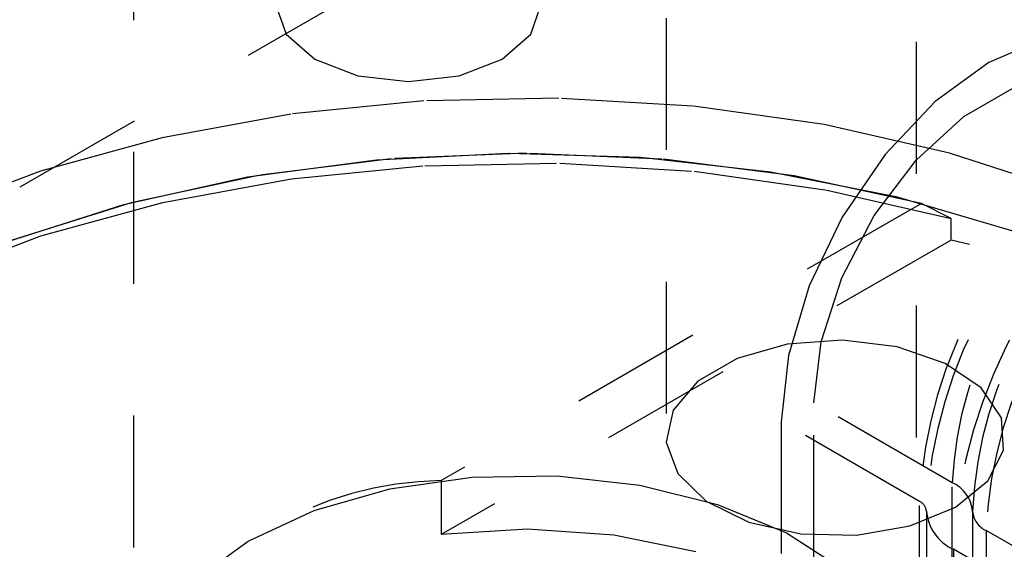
# Model space of a CAD drawing. Header units: inches. Extents: x 1907 to 2452, y -210 to -54.
# Tile 467 of 656: x 2004.302 to 2005.049, y -199.945 to -199.544. Entities that reach past the tile are written whole.
import ezdxf

# ---------------------------------------------------------------- set-up
doc = ezdxf.new("R2010")
doc.units = ezdxf.units.IN
doc.header["$LTSCALE"] = 0.5
doc.header["$MEASUREMENT"] = 0
doc.linetypes.add('HIDDEN', pattern=[0.225, 0.15, -0.075])
doc.layers.add('SID-M-H', color=4, linetype='HIDDEN')

msp = doc.modelspace()

# ---------------------------------------------------------------- linework, layer by layer
at = {"layer": 'SID-M-H'}
for p, q in [((2007.15991, -198.02087), (1994.07844, -205.57264)), ((2004.79214, -199.14243), (2004.79214, -199.86099)), ((2004.38814, -199.24395), (2004.38814, -200.06049)), ((2004.98194, -200.06049), (2004.98194, -199.24395)), ((2004.49615, -199.5326), (2004.5038, -199.5548)), ((2004.6895, -199.5548), (2004.69715, -199.5326)), ((2004.5038, -199.5548), (2004.52559, -199.57362)), ((2004.66772, -199.57362), (2004.6895, -199.5548)), ((2005.07755, -199.55877), (2005.03683, -199.57609)), ((2004.52559, -199.57362), (2004.55819, -199.5862)), ((2004.63511, -199.5862), (2004.66772, -199.57362)), ((2005.03683, -199.57609), (2004.99611, -199.60579)), ((2004.55819, -199.5862), (2004.59665, -199.59062)), ((2004.59665, -199.59062), (2004.63511, -199.5862)), ((2005.01796, -199.61712), (2005.0557, -199.59534)), ((2004.60834, -199.6053), (2004.50747, -199.61534)), ((2004.71065, -199.60328), (2004.60834, -199.6053)), ((2004.81247, -199.60933), (2004.71065, -199.60328)), ((2004.91193, -199.62332), (2004.81247, -199.60933)), ((2004.99611, -199.60579), (2004.95816, -199.64584)), ((2004.50747, -199.61534), (2004.4099, -199.63322)), ((2005.00715, -199.645), (2004.91193, -199.62332)), ((2004.98175, -199.6503), (2005.01796, -199.61712)), ((2004.4099, -199.63322), (2004.31746, -199.6586)), ((2004.57241, -199.64996), (2004.67248, -199.64491)), ((2004.68616, -199.64505), (2004.58348, -199.6492)), ((2004.67248, -199.64491), (2004.77279, -199.64795)), ((2004.78881, -199.64939), (2004.68616, -199.64505)), ((2004.95816, -199.64584), (2004.92558, -199.69353)), ((2005.09638, -199.67396), (2005.00715, -199.645)), ((2004.47453, -199.66301), (2004.57241, -199.64996)), ((2004.58348, -199.6492), (2004.48287, -199.66177)), ((2004.60902, -199.65445), (2004.71147, -199.65249)), ((2004.71147, -199.65249), (2004.81342, -199.65861)), ((2004.77279, -199.64795), (2004.87139, -199.65901)), ((2004.88935, -199.66213), (2004.78881, -199.64939)), ((2004.95, -199.69219), (2004.98175, -199.6503)), ((2004.31746, -199.6586), (2004.23186, -199.69101)), ((2004.48287, -199.66177), (2004.3864, -199.68249)), ((2004.508, -199.66446), (2004.60902, -199.65445)), ((2004.81342, -199.65861), (2004.91297, -199.6727)), ((2004.87139, -199.65901), (2004.96637, -199.67789)), ((2004.38076, -199.68379), (2004.47453, -199.66301)), ((2004.41028, -199.68232), (2004.508, -199.66446)), ((2004.98571, -199.68302), (2004.88935, -199.66213)), ((2004.91297, -199.6727), (2005.00826, -199.69449)), ((2004.2929, -199.7119), (2004.38076, -199.68379)), ((2004.3864, -199.68249), (2004.29604, -199.71093)), ((2004.3177, -199.70771), (2004.41028, -199.68232)), ((2004.98571, -199.68302), (2004.62151, -199.89327)), ((2004.96637, -199.67789), (2005.05587, -199.70422)), ((2005.00826, -199.69449), (2004.98571, -199.68302)), ((2004.92558, -199.69353), (2004.90057, -199.74559)), ((2004.92529, -199.73939), (2004.95, -199.69219)), ((2005.00826, -199.71083), (2005.00826, -199.69449)), ((2004.23197, -199.74015), (2004.3177, -199.70771)), ((2005.00826, -199.71083), (2004.62151, -199.93409)), ((2004.90961, -199.78808), (2004.92529, -199.73939)), ((2004.90057, -199.74559), (2004.88486, -199.79848)), ((2004.92595, -199.78687), (2004.88397, -199.78989)), ((2004.90424, -199.83431), (2004.90961, -199.78808)), ((2004.96735, -199.79188), (2004.92595, -199.78687)), ((2004.88397, -199.78989), (2004.84597, -199.80062)), ((2005.00369, -199.80438), (2004.96735, -199.79188)), ((2004.84597, -199.80062), (2004.81606, -199.81788)), ((2004.88486, -199.79848), (2004.8795, -199.8486)), ((2005.03103, -199.82302), (2005.00369, -199.80438)), ((2004.81606, -199.81788), (2004.79748, -199.83982)), ((2005.0464, -199.84577), (2005.03103, -199.82302)), ((2004.79748, -199.83982), (2004.79225, -199.86406)), ((2005.00918, -199.89489), (2004.90424, -199.83431)), ((2004.90424, -199.95883), (2004.90424, -199.83431)), ((2005.04815, -199.87017), (2005.0464, -199.84577)), ((2004.98443, -199.90918), (2004.8795, -199.8486)), ((2004.8795, -199.8486), (2004.8795, -199.97312)), ((2004.79225, -199.86406), (2004.80093, -199.88796)), ((2005.03608, -199.89357), (2005.04815, -199.87017)), ((2004.58266, -199.89961), (2004.64496, -199.89067)), ((2004.62151, -199.89327), (2004.62151, -199.93409)), ((2004.64496, -199.89067), (2004.70914, -199.88966)), ((2004.70914, -199.88966), (2004.77219, -199.89665)), ((2004.80093, -199.88796), (2004.82258, -199.90893)), ((2004.52514, -199.91608), (2004.58266, -199.89961)), ((2004.77219, -199.89665), (2004.83116, -199.91129)), ((2005.00918, -199.99798), (2005.00918, -199.89489)), ((2005.0115, -199.91344), (2005.03608, -199.89357)), ((2004.82258, -199.90893), (2004.85486, -199.92472)), ((2004.83116, -199.91129), (2004.88331, -199.93291)), ((2004.97707, -199.92763), (2005.0115, -199.91344)), ((2004.98443, -200.01227), (2004.98443, -199.90918)), ((2004.4751, -199.9393), (2004.52514, -199.91608)), ((2004.98956, -199.91642), (2004.98956, -200.01951)), ((2005.02456, -199.91662), (2005.02456, -200.01971)), ((2004.68706, -199.93013), (2004.62151, -199.93409)), ((2004.75251, -199.93461), (2004.68706, -199.93013)), ((2004.85486, -199.92472), (2004.89427, -199.93359)), ((2004.93653, -199.9346), (2004.97707, -199.92763)), ((2004.81464, -199.94732), (2004.75251, -199.93461)), ((2004.88331, -199.93291), (2004.92618, -199.9605)), ((2004.89427, -199.93359), (2004.93653, -199.9346)), ((2005.09011, -199.96304), (2005.03481, -199.93111)), ((2005.03481, -199.93111), (2005.03481, -200.0342)), ((2004.43488, -199.96819), (2004.4751, -199.9393)), ((2005.06536, -199.97733), (2005.01006, -199.9454)), ((2005.01006, -199.9454), (2005.01006, -200.04849))]:
    msp.add_line(p, q, dxfattribs=at)
for centre, radius, start, end in [((2005.32602, -199.92472), 0.34194, 122.60548, 177.39452), ((2005.3392, -199.93233), 0.35001, 122.60548, 177.39452), ((2005.39194, -199.96278), 0.38228, 122.60548, 177.39452), ((2005.29704, -199.90799), 0.28815, 122.60548, 177.39452), ((2005.33659, -199.93082), 0.31236, 122.60548, 177.39452), ((2005.36296, -199.94605), 0.32849, 122.60548, 177.39452), ((2004.85173, -200.39026), 0.69723, 42.97969, 77.02569), ((2004.62611, -200.16278), 0.26955, 90.97742, 149.0172), ((2004.99842, -199.91881), 0.02623, 4.78109, 65.7693), ((2004.98085, -199.91715), 0.00874, 4.78109, 65.7693), ((2005.02441, -199.91351), 0.03497, 184.78109, 245.7693), ((2005.04198, -199.91517), 0.01749, 184.78109, 245.7693)]:
    msp.add_arc(centre, radius, start, end, dxfattribs=at)

doc.saveas('drawing.dxf')
